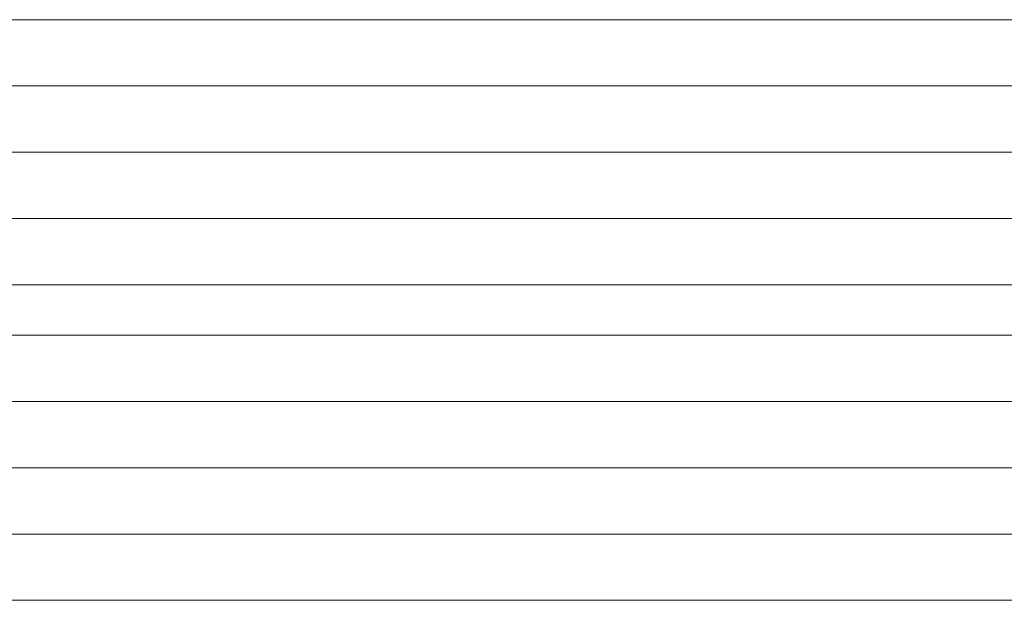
# Model space of a CAD drawing. Extents: x 1911006 to 2186114, y 709265 to 747216.
# Tile 482 of 656: x 1929441 to 1929456, y 735194 to 735203. Entities that reach past the tile are written whole.
import ezdxf

# ---------------------------------------------------------------- set-up
doc = ezdxf.new("R2010")
doc.units = 0
doc.header["$LTSCALE"] = 500
doc.header["$MEASUREMENT"] = 0
doc.layers.add('_MB_kreskowanie_szklo_0.09', color=157, linetype='CONTINUOUS', lineweight=9)
doc.layers.add('_MB_szklo_0.15', color=142, linetype='CONTINUOUS', lineweight=15)

msp = doc.modelspace()

# ---------------------------------------------------------------- linework, layer by layer
at = {"layer": '_MB_kreskowanie_szklo_0.09', "color": 7}
for points in [[(1929470.454, 735202.187), (1929410.454, 735202.187)], [(1929470.454, 735201.187), (1929410.454, 735201.187)], [(1929470.454, 735200.187), (1929410.454, 735200.187)], [(1929470.454, 735197.427), (1929410.454, 735197.427)], [(1929470.454, 735196.427), (1929410.454, 735196.427)], [(1929470.454, 735195.427), (1929410.454, 735195.427)]]:
    msp.add_lwpolyline(points, dxfattribs=at)
at = {"layer": '_MB_szklo_0.15', "color": 7}
for points in [[(1929410.454, 735199.187), (1929470.454, 735199.187), (1929470.454, 735203.187), (1929410.454, 735203.187)], [(1929410.454, 735198.427), (1929470.454, 735198.427), (1929470.454, 735199.187), (1929410.454, 735199.187)], [(1929410.454, 735194.427), (1929470.454, 735194.427), (1929470.454, 735198.427), (1929410.454, 735198.427)]]:
    msp.add_lwpolyline(points, dxfattribs=at)

doc.saveas('drawing.dxf')
